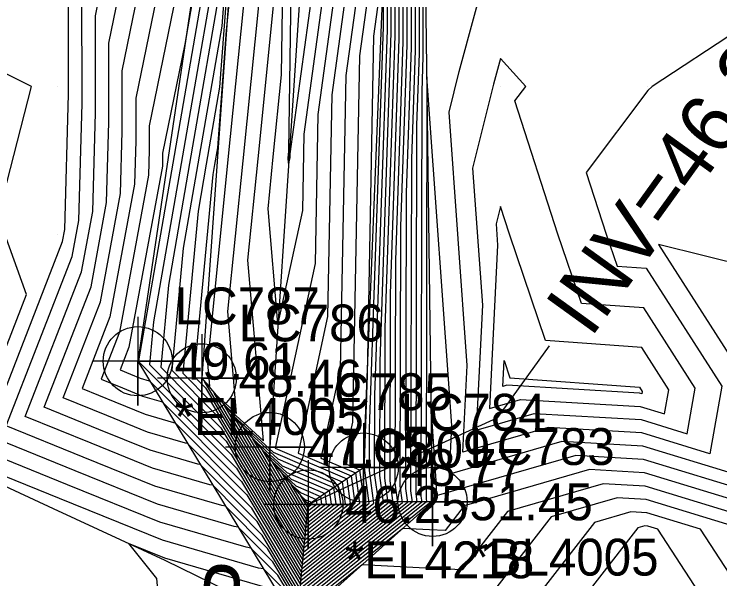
# Model space of a CAD drawing. Extents: x 2188792 to 2191981, y 386090 to 389710.
# Drawn here: x 2190417.17 to 2190465.03, y 388156.84 to 388195.13 of the extents above; entities that cross this region are included whole.
import ezdxf

# ---------------------------------------------------------------- set-up
doc = ezdxf.new("R2010")
doc.units = 0
for name, color, linetype in [('DTM Contours Major', 7, 'Continuous'), ('DTM Contours Minor', 7, 'Continuous'), ('Exist DTM Breakline', 7, 'Continuous'), ('Exist DTM Breakline Cogo Comment', 7, 'Continuous'), ('Exist DTM Breakline Cogo Elevation', 7, 'Continuous'), ('Exist DTM Breakline Cogo Number', 7, 'Continuous'), ('Exist DTM Breakline Cogo Point CELL', 7, 'Continuous'), ('Exist DTM Breakline Underwater', 7, 'Continuous'), ('Exist DTM Breakline Underwater Cogo Elevation', 7, 'Continuous'), ('Exist DTM Breakline Underwater Cogo Number', 7, 'Continuous'), ('Exist DTM Breakline Underwater Cogo Point CELL', 7, 'Continuous'), ('Exist DTM Drainline', 7, 'Continuous'), ('Exist DTM Drainline Cogo Elevation', 7, 'Continuous'), ('Exist DTM Drainline Cogo Number', 7, 'Continuous'), ('Exist DTM Drainline Cogo Point CELL', 7, 'Continuous'), ('Exist DTM QL2 LIDAR Elevation Point', 7, 'Continuous'), ('Exist Structure Minor Pipes RCP 18 Inch', 7, 'Continuous'), ('Exist Structure Minor Pipes RCP 18 Inch Cogo Comment', 7, 'Continuous'), ('Exist Structure Minor Pipes RCP 18 Inch Cogo Elevation', 7, 'Continuous'), ('Exist Structure Minor Pipes RCP 18 Inch Cogo Number', 7, 'Continuous'), ('Exist Structure Minor Pipes RCP 18 Inch Cogo Point CELL', 7, 'Continuous'), ('Exist Structure Minor Pipes RCP 18 Inch Invert', 7, 'Continuous'), ('Exist Structure Minor Pipes RCP 18 Inch Leader', 7, 'Continuous'), ('Exist Structure Minor Pipes RCP 18 Inch Text', 7, 'Continuous'), ('PH Exist DTM Breakline', 7, 'Continuous')]:
    doc.layers.add(name, color=color, linetype=linetype)

msp = doc.modelspace()

# ---------------------------------------------------------------- linework, layer by layer
at = {"layer": 'DTM Contours Major'}
for points in [[(2190431.395, 388168.666), (2190434.087, 388166.208), (2190433.027, 388178.445), (2190433.719, 388185.311), (2190434.815, 388196.174), (2190435.087, 388215.146), (2190435.246, 388216.523), (2190435.356, 388217.576), (2190436.84, 388230.507), (2190438.588, 388247.667)], [(2190441.161, 388246.992), (2190440.96, 388232.977), (2190440.345, 388216.787), (2190440.319, 388215.554), (2190440.007, 388204.649), (2190437.772, 388188.319), (2190437.576, 388178.23), (2190434.868, 388165.703), (2190439.724, 388163.623), (2190439.955, 388161.945), (2190436.882, 388159.476), (2190431.395, 388168.666)], [(2190443.192, 388162.014), (2190443.012, 388163.325), (2190443.046, 388178.449), (2190443.553, 388193.262), (2190443.537, 388205.695), (2190443.9, 388215.729), (2190444.232, 388229.052), (2190444.571, 388245.773)], [(2190435.633, 388244.176), (2190434.319, 388232.723), (2190433.33, 388222.111), (2190432.998, 388217.222), (2190432.832, 388215.284), (2190432.802, 388214.832), (2190431.25, 388194.315), (2190429.63, 388184.979), (2190428.637, 388179.261), (2190427.862, 388170.985), (2190430.844, 388167.989), (2190436.747, 388158.101), (2190441.574, 388161.98)], [(2190433.833, 388242.257), (2190432.102, 388216.811), (2190432.101, 388216.804), (2190432.067, 388216.31), (2190431.824, 388214.782), (2190431.836, 388214.663), (2190431.868, 388214.59), (2190426.328, 388187.56), (2190426.328, 388185.9), (2190426.281, 388184.21), (2190424.315, 388173.578), (2190423.067, 388170.375), (2190424.525, 388169.784), (2190425.884, 388169.234), (2190427.151, 388168.865), (2190427.218, 388168.855), (2190432.599, 388163.449), (2190436.612, 388156.727), (2190443.192, 388162.014)], [(2190441.574, 388161.98), (2190441.269, 388164.191), (2190441.276, 388167.005), (2190442.21, 388194.272), (2190442.209, 388195.315), (2190442.899, 388214.387), (2190442.934, 388215.59), (2190442.934, 388215.597), (2190442.96, 388216.295), (2190443.613, 388242.508)], [(2190444.869, 388213.584), (2190444.897, 388192.252), (2190444.816, 388189.892), (2190444.754, 388162.458), (2190444.811, 388162.049), (2190436.477, 388155.353), (2190434.354, 388158.909), (2190431.507, 388161.769), (2190431.267, 388161.806), (2190426.725, 388163.127), (2190421.855, 388165.1), (2190416.632, 388167.216), (2190421.104, 388178.692), (2190421.556, 388181.134), (2190421.777, 388189.079), (2190421.775, 388196.885)], [(2190466.293, 388194.077), (2190460.428, 388190.218), (2190460.151, 388189.953), (2190455.969, 388184.399), (2190457.317, 388180.217), (2190458.06, 388178.04), (2190460.024, 388177.897), (2190465.154, 388169.897), (2190464.345, 388165.33), (2190459.741, 388166.737), (2190453.381, 388167.107), (2190447.593, 388165.433), (2190447.892, 388171.314), (2190446.664, 388188.476), (2190447.356, 388191.248), (2190449.503, 388199.162)], [(2190435.968, 388163.603), (2190438.237, 388162.631), (2190438.337, 388161.91), (2190437.017, 388160.85), (2190434.662, 388164.796), (2190435.968, 388163.603)], [(2190466.617, 388160.215), (2190460.024, 388162.229), (2190458.06, 388162.343), (2190453.58, 388161.047), (2190448.719, 388154.785), (2190444.79, 388154.973), (2190438.025, 388155.331), (2190436.342, 388153.979), (2190436.109, 388154.369), (2190435.796, 388154.684), (2190435.383, 388154.747), (2190432.602, 388155.556), (2190432.895, 388152.331), (2190434.506, 388151.21), (2190434.916, 388138.707), (2190435.202, 388138.489), (2190434.959, 388136.235)]]:
    msp.add_lwpolyline(points, dxfattribs=at)
at = {"layer": 'DTM Contours Minor'}
for points in [[(2190430.742, 388169.44), (2190432.262, 388168.052), (2190431.663, 388174.961), (2190432.693, 388185.175), (2190434.323, 388201.335), (2190434.52, 388215.069), (2190434.712, 388216.732), (2190434.793, 388217.509), (2190436.599, 388233.24), (2190438.061, 388247.597)], [(2190439.963, 388247.722), (2190439.658, 388226.439), (2190439.309, 388217.263), (2190439.273, 388215.539), (2190439.091, 388209.178), (2190435.872, 388185.658), (2190435.867, 388185.408), (2190435.787, 388185.037), (2190435.754, 388185.413), (2190435.771, 388185.583), (2190435.798, 388185.852), (2190436.221, 388215.302)], [(2190435.113, 388247.154), (2190433.531, 388230.169), (2190432.639, 388217.058), (2190432.54, 388215.892), (2190432.465, 388214.784), (2190431.541, 388202.571), (2190428.494, 388185.013), (2190426.628, 388174.26), (2190426.358, 388171.385), (2190431.546, 388166.173), (2190436.693, 388157.552), (2190442.221, 388161.993)], [(2190440.562, 388247.357), (2190440.309, 388229.708), (2190439.827, 388217.025), (2190439.796, 388215.547), (2190439.549, 388206.914), (2190436.822, 388186.989), (2190436.721, 388181.819), (2190435.064, 388174.152), (2190434.39, 388181.929), (2190434.745, 388185.447), (2190435.307, 388191.013), (2190435.654, 388215.224)], [(2190435.251, 388245.678), (2190433.431, 388226.14), (2190432.818, 388217.14), (2190432.686, 388215.588), (2190432.633, 388214.808), (2190431.395, 388198.443), (2190429.062, 388184.996), (2190427.632, 388176.76), (2190427.11, 388171.185), (2190431.195, 388167.081), (2190436.72, 388157.827), (2190441.897, 388161.986)], [(2190442.868, 388162.007), (2190442.663, 388163.498), (2190442.692, 388176.16), (2190443.285, 388193.464), (2190443.271, 388203.619), (2190443.709, 388215.701), (2190444.108, 388231.743), (2190444.392, 388245.742)], [(2190440.616, 388164.219), (2190439.537, 388164.681), (2190440.139, 388167.465), (2190440.622, 388192.312), (2190441.381, 388197.856), (2190441.888, 388215.576), (2190441.898, 388216.073), (2190442.913, 388242.784)], [(2190441.25, 388161.973), (2190440.921, 388164.364), (2190440.922, 388164.716), (2190441.125, 388170.644), (2190441.572, 388193.643), (2190441.839, 388195.592), (2190442.411, 388215.583), (2190442.416, 388215.835), (2190443.407, 388241.912)], [(2190435.875, 388241.442), (2190433.387, 388219.768), (2190433.23, 388218.082), (2190433.177, 388217.305), (2190432.979, 388214.98), (2190432.97, 388214.856), (2190431.104, 388190.187), (2190430.198, 388184.962), (2190429.642, 388181.762), (2190428.614, 388170.785), (2190430.493, 388168.897), (2190436.774, 388158.376), (2190441.25, 388161.973)], [(2190441.897, 388161.986), (2190441.618, 388164.018), (2190441.63, 388169.294), (2190442.479, 388194.07), (2190442.474, 388197.391), (2190443.134, 388215.617), (2190443.737, 388239.817)], [(2190442.262, 388239.515), (2190441.38, 388216.311), (2190441.365, 388215.568), (2190440.923, 388200.121), (2190439.672, 388190.981), (2190439.284, 388171.053), (2190437.981, 388165.022), (2190440.319, 388164.021), (2190440.603, 388161.959), (2190436.828, 388158.926), (2190430.089, 388170.214)], [(2190436.116, 388238.708), (2190433.667, 388217.375), (2190433.644, 388217.151), (2190433.386, 388214.913), (2190433.34, 388211.657), (2190431.562, 388194.029), (2190430.959, 388186.059), (2190430.765, 388184.945), (2190430.647, 388184.262), (2190429.366, 388170.585), (2190430.142, 388169.805), (2190436.801, 388158.651), (2190440.926, 388161.966), (2190440.616, 388164.219)], [(2190433.732, 388238.228), (2190432.281, 388216.893), (2190432.247, 388216.5), (2190432.128, 388214.736), (2190431.832, 388210.827), (2190428.753, 388193.087), (2190427.238, 388185.695), (2190427.238, 388185.264), (2190427.226, 388184.826), (2190424.957, 388172.555), (2190424.354, 388171.007), (2190425.059, 388170.721), (2190425.715, 388170.455), (2190426.328, 388170.277), (2190426.36, 388170.272), (2190432.248, 388164.357), (2190436.639, 388157.002), (2190442.868, 388162.007)], [(2190442.221, 388161.993), (2190441.966, 388163.844), (2190441.984, 388171.583), (2190442.747, 388193.868), (2190442.74, 388199.467), (2190443.326, 388215.645), (2190443.861, 388237.125)], [(2190430.089, 388170.214), (2190430.436, 388169.897), (2190430.299, 388171.477), (2190431.667, 388185.039), (2190433.831, 388206.496), (2190433.953, 388214.991), (2190434.178, 388216.942), (2190434.23, 388217.442), (2190436.357, 388235.974)], [(2190441.611, 388236.246), (2190440.862, 388216.549), (2190440.842, 388215.561), (2190440.465, 388202.385), (2190438.722, 388189.65), (2190438.43, 388174.642), (2190436.425, 388165.363), (2190440.021, 388163.822), (2190440.279, 388161.952), (2190436.855, 388159.201), (2190430.742, 388169.44)], [(2190433.632, 388234.199), (2190432.46, 388216.975), (2190432.393, 388216.196), (2190432.296, 388214.76), (2190431.686, 388206.699), (2190427.926, 388185.03), (2190425.623, 388171.759), (2190425.606, 388171.585), (2190431.897, 388165.265), (2190436.666, 388157.277), (2190442.545, 388162)], [(2190442.545, 388162), (2190442.315, 388163.671), (2190442.338, 388173.871), (2190443.016, 388193.666), (2190443.006, 388201.543), (2190443.517, 388215.673), (2190443.984, 388234.434)], [(2190444.6, 388213.999), (2190444.628, 388192.454), (2190444.462, 388187.603), (2190444.406, 388162.631), (2190444.487, 388162.042), (2190436.504, 388155.628), (2190434.003, 388159.817), (2190430.649, 388163.186), (2190430.444, 388163.218), (2190426.557, 388164.349), (2190422.389, 388166.037), (2190417.919, 388167.848), (2190421.746, 388177.67), (2190422.501, 388181.749), (2190422.687, 388188.444), (2190422.685, 388195.02), (2190424.961, 388206.121)], [(2190430.141, 388212.473), (2190425.417, 388189.425), (2190425.418, 388186.536), (2190425.336, 388183.595), (2190423.673, 388174.601), (2190421.78, 388169.743), (2190423.991, 388168.847), (2190426.052, 388168.013), (2190427.975, 388167.453), (2190428.076, 388167.438), (2190432.95, 388162.541), (2190436.585, 388156.452), (2190443.516, 388162.021), (2190443.36, 388163.151), (2190443.4, 388180.737), (2190443.822, 388193.06), (2190443.803, 388207.771)], [(2190444.334, 388211.923), (2190444.359, 388192.656), (2190444.108, 388185.315), (2190444.057, 388162.805), (2190444.163, 388162.035), (2190436.531, 388155.903), (2190433.652, 388160.725), (2190429.792, 388164.604), (2190429.621, 388164.63), (2190426.389, 388165.57), (2190422.923, 388166.974), (2190419.206, 388168.479), (2190422.389, 388176.647), (2190423.446, 388182.364), (2190423.597, 388187.808), (2190423.596, 388193.155), (2190426.688, 388208.238)], [(2190444.069, 388209.847), (2190444.091, 388192.858), (2190443.754, 388183.026), (2190443.709, 388162.978), (2190443.84, 388162.028), (2190436.558, 388156.177), (2190433.301, 388161.633), (2190428.934, 388166.021), (2190428.798, 388166.042), (2190426.22, 388166.791), (2190423.457, 388167.911), (2190420.493, 388169.111), (2190423.031, 388175.624), (2190424.391, 388182.98), (2190424.507, 388187.172), (2190424.506, 388191.29), (2190428.414, 388210.355)], [(2190465.882, 388163.977), (2190459.797, 388165.835), (2190454.317, 388166.154), (2190446.69, 388163.948), (2190446.857, 388167.237), (2190445.167, 388190.873), (2190445.103, 388162.285), (2190445.134, 388162.056), (2190436.45, 388155.078), (2190434.705, 388158.001), (2190432.365, 388160.352), (2190432.091, 388160.395), (2190426.894, 388161.906), (2190421.321, 388164.163), (2190415.344, 388166.584), (2190420.462, 388179.715), (2190420.61, 388180.518), (2190420.866, 388189.715), (2190420.864, 388198.75), (2190421.507, 388201.886), (2190420.147, 388204.953), (2190417.112, 388203.254)], [(2190416.675, 388183.689), (2190418.351, 388190.218), (2190410.147, 388194.342)], [(2190455.638, 388175.52), (2190454.035, 388180.217), (2190451.126, 388189.242), (2190451.861, 388190.218), (2190450.15, 388192.118), (2190449.682, 388190.391), (2190448.261, 388184.694), (2190448.926, 388175.391), (2190448.496, 388166.917), (2190452.445, 388168.06), (2190459.684, 388167.639), (2190462.808, 388166.684), (2190463.357, 388169.783), (2190459.876, 388175.211), (2190455.638, 388175.52)], [(2190453.215, 388172.999), (2190450.753, 388180.217), (2190450.15, 388182.086), (2190449.857, 388180.911), (2190449.96, 388179.469), (2190449.399, 388168.402), (2190451.509, 388169.012), (2190459.627, 388168.54), (2190461.271, 388168.038), (2190461.56, 388169.668), (2190459.728, 388172.524), (2190453.215, 388172.999)], [(2190467.419, 388162.623), (2190459.854, 388164.934), (2190455.253, 388165.201), (2190445.787, 388162.463), (2190445.823, 388163.16), (2190445.465, 388168.163), (2190445.451, 388162.111), (2190445.458, 388162.063), (2190436.423, 388154.803), (2190435.056, 388157.093), (2190433.223, 388158.935), (2190432.914, 388158.983), (2190427.062, 388160.685), (2190420.788, 388163.226), (2190414.057, 388165.952), (2190418.021, 388176.122), (2190416.552, 388180.217)], [(2190470.152, 388177.205), (2190460.863, 388179.505), (2190466.951, 388170.012)], [(2190450.392, 388171.656), (2190450.793, 388170.478), (2190459.581, 388169.838), (2190459.762, 388169.554), (2190459.734, 388169.392), (2190459.571, 388169.442), (2190450.574, 388169.965), (2190450.302, 388169.886), (2190450.392, 388171.656)], [(2190434.744, 388165.431), (2190439.427, 388163.425), (2190439.631, 388161.938), (2190436.909, 388159.751), (2190432.049, 388167.892), (2190434.744, 388165.431)], [(2190435.05, 388164.974), (2190439.129, 388163.226), (2190439.308, 388161.931), (2190436.936, 388160.025), (2190432.702, 388167.118), (2190435.05, 388164.974)], [(2190435.356, 388164.517), (2190438.832, 388163.028), (2190438.984, 388161.924), (2190436.963, 388160.3), (2190433.355, 388166.344), (2190435.356, 388164.517)], [(2190435.662, 388164.06), (2190438.535, 388162.829), (2190438.66, 388161.917), (2190436.99, 388160.575), (2190434.008, 388165.57), (2190435.662, 388164.06)], [(2190468.956, 388161.269), (2190459.911, 388164.032), (2190456.189, 388164.249), (2190447.697, 388161.792), (2190446.395, 388160.115), (2190445.343, 388160.166), (2190443.531, 388160.261), (2190436.396, 388154.528), (2190435.407, 388156.185), (2190434.081, 388157.518), (2190433.737, 388157.571), (2190427.23, 388159.463), (2190420.254, 388162.289), (2190412.77, 388165.32)], [(2190436.274, 388163.146), (2190437.94, 388162.432), (2190438.013, 388161.903), (2190437.044, 388161.125), (2190435.315, 388164.022), (2190436.274, 388163.146)], [(2190469.511, 388160.215), (2190459.968, 388163.131), (2190457.125, 388163.296), (2190450.638, 388161.42), (2190447.557, 388157.45), (2190445.067, 388157.569), (2190440.778, 388157.796), (2190436.369, 388154.253), (2190435.758, 388155.277), (2190434.938, 388156.101), (2190434.56, 388156.159), (2190427.399, 388158.242), (2190424.919, 388159.246), (2190426.832, 388156.857), (2190427.516, 388149.319), (2190432.076, 388146.146), (2190432.267, 388140.312), (2190432.401, 388140.211), (2190431.653, 388133.277)], [(2190436.58, 388162.689), (2190437.643, 388162.234), (2190437.689, 388161.896), (2190437.071, 388161.4), (2190435.968, 388163.247), (2190436.58, 388162.689)], [(2190436.886, 388162.232), (2190437.345, 388162.035), (2190437.366, 388161.889), (2190437.098, 388161.675), (2190436.622, 388162.473), (2190436.886, 388162.232)], [(2190467.343, 388154.634), (2190463.723, 388160.215), (2190460.081, 388161.327), (2190458.996, 388161.39), (2190456.521, 388160.675), (2190449.881, 388152.12), (2190444.514, 388152.377), (2190438.568, 388152.691), (2190438.517, 388152.664), (2190438.719, 388141.118), (2190437.564, 388137.101)], [(2190466.078, 388152.122), (2190460.828, 388160.215), (2190460.138, 388160.426), (2190459.932, 388160.438), (2190459.463, 388160.302), (2190451.043, 388149.455), (2190444.432, 388149.771), (2190444.217, 388149.422), (2190440.213, 388135.495)]]:
    msp.add_lwpolyline(points, dxfattribs=at)
at = {"layer": 'Exist DTM Breakline'}
for points in [[(2190426.377, 388322.394), (2190429.184, 388284.248), (2190433.945, 388246.752), (2190431.969, 388214.714), (2190425.558, 388171.598)], [(2190445.545, 388162.065), (2190444.839, 388215.866), (2190445.105, 388247.045), (2190443.932, 388284.852), (2190437.7, 388320.812)], [(2190425.558, 388171.598), (2190436.326, 388153.809), (2190445.545, 388162.065)]]:
    msp.add_lwpolyline(points, dxfattribs=at)
at = {"layer": 'Exist DTM Breakline Cogo Point CELL'}
for points in [[(2190425.558, 388174.598), (2190425.558, 388168.598), (2190425.558, 388171.598), (2190428.558, 388171.598), (2190422.558, 388171.598)], [(2190445.545, 388165.065), (2190445.545, 388159.065), (2190445.545, 388162.065), (2190448.545, 388162.065), (2190442.545, 388162.065)]]:
    msp.add_lwpolyline(points, dxfattribs=at)
for centre in [(2190425.558, 388171.598), (2190445.545, 388162.065)]:
    msp.add_circle(centre, 2.344, dxfattribs=at)
at = {"layer": 'Exist DTM Breakline Underwater'}
for points in [[(2190431.294, 388322.375), (2190432.23, 388284.384), (2190435.363, 388247.24), (2190433.034, 388214.865), (2190429.895, 388170.444)], [(2190440.871, 388164.389), (2190442.948, 388215.59), (2190443.495, 388246.945), (2190440.443, 388283.996), (2190437.557, 388320.183)], [(2190429.895, 388170.444), (2190437.119, 388161.884), (2190440.871, 388164.389)]]:
    msp.add_lwpolyline(points, dxfattribs=at)
at = {"layer": 'Exist DTM Breakline Underwater Cogo Point CELL'}
for points in [[(2190429.895, 388173.444), (2190429.895, 388167.444), (2190429.895, 388170.444), (2190432.895, 388170.444), (2190426.895, 388170.444)], [(2190440.871, 388167.389), (2190440.871, 388161.389), (2190440.871, 388164.389), (2190443.871, 388164.389), (2190437.871, 388164.389)]]:
    msp.add_lwpolyline(points, dxfattribs=at)
for centre in [(2190429.895, 388170.444), (2190440.871, 388164.389)]:
    msp.add_circle(centre, 2.344, dxfattribs=at)
at = {"layer": 'Exist DTM Drainline'}
msp.add_lwpolyline([(2190433.703, 388321.902), (2190437.197, 388285.226), (2190439.792, 388247.826), (2190437.809, 388215.519), (2190434.509, 388165.782)], dxfattribs=at)
at = {"layer": 'Exist DTM Drainline Cogo Point CELL'}
msp.add_lwpolyline([(2190434.509, 388168.782), (2190434.509, 388162.782), (2190434.509, 388165.782), (2190437.509, 388165.782), (2190431.509, 388165.782)], dxfattribs=at)
msp.add_circle((2190434.509, 388165.782), 2.344, dxfattribs=at)
at = {"layer": 'Exist DTM QL2 LIDAR Elevation Point'}
for p, q in [((2190420.147, 388190.218), (2190420.147, 388190.218)), ((2190450.15, 388190.218), (2190450.15, 388190.218)), ((2190460.151, 388190.218), (2190460.151, 388190.218)), ((2190420.147, 388180.217), (2190420.147, 388180.217)), ((2190450.15, 388180.217), (2190450.15, 388180.217)), ((2190460.151, 388180.217), (2190460.151, 388180.217)), ((2190450.435, 388170.106), (2190450.435, 388170.106)), ((2190459.564, 388169.541), (2190459.564, 388169.541)), ((2190460.151, 388160.215), (2190460.151, 388160.215))]:
    msp.add_line(p, q, dxfattribs=at)
at = {"layer": 'Exist Structure Minor Pipes RCP 18 Inch'}
msp.add_line((2190434.164, 388130.883), (2190437.119, 388161.884), dxfattribs=at)
at = {"layer": 'Exist Structure Minor Pipes RCP 18 Inch Cogo Point CELL'}
msp.add_lwpolyline([(2190437.119, 388164.884), (2190437.119, 388158.884), (2190437.119, 388161.884), (2190440.119, 388161.884), (2190434.119, 388161.884)], dxfattribs=at)
msp.add_circle((2190437.119, 388161.884), 2.344, dxfattribs=at)
at = {"layer": 'Exist Structure Minor Pipes RCP 18 Inch Leader'}
msp.add_lwpolyline([(2190437.119, 388161.884), (2190449.966, 388167.785), (2190453.475, 388172.651)], dxfattribs=at)
at = {"layer": 'PH Exist DTM Breakline'}
msp.add_lwpolyline([(2190468.499, 388136.648), (2190460.579, 388141.197), (2190452.66, 388145.747), (2190444.247, 388149.862), (2190435.833, 388153.976), (2190427.419, 388158.091), (2190419.854, 388161.587), (2190412.288, 388165.084), (2190405.31, 388168.88), (2190398.333, 388172.676), (2190391.356, 388176.472), (2190384.379, 388180.268), (2190378.017, 388183.381), (2190371.655, 388186.494), (2190365.293, 388189.607)], dxfattribs=at)

# ---------------------------------------------------------------- texts
at = {"layer": 'Exist DTM Breakline Cogo Comment'}
for s, p in [('*EL4005', (2190428.058, 388166.598)), ('*BL4005', (2190448.045, 388157.065))]:
    msp.add_text(s, height=2.5, dxfattribs=at).set_placement(p)
at = {"layer": 'Exist DTM Breakline Cogo Elevation'}
for s, p in [('49.61', (2190428.058, 388170.348)), ('51.45', (2190448.045, 388160.815))]:
    msp.add_text(s, height=2.5, dxfattribs=at).set_placement(p)
at = {"layer": 'Exist DTM Breakline Cogo Number'}
for s, p in [('LC787', (2190428.058, 388174.098)), ('LC783', (2190448.045, 388164.565))]:
    msp.add_text(s, height=2.5, dxfattribs=at).set_placement(p)
at = {"layer": 'Exist DTM Breakline Underwater Cogo Elevation'}
for s, p in [('48.46', (2190432.395, 388169.194)), ('48.77', (2190443.371, 388163.139))]:
    msp.add_text(s, height=2.5, dxfattribs=at).set_placement(p)
at = {"layer": 'Exist DTM Breakline Underwater Cogo Number'}
for s, p in [('LC786', (2190432.395, 388172.944)), ('LC784', (2190443.371, 388166.889))]:
    msp.add_text(s, height=2.5, dxfattribs=at).set_placement(p)
at = {"layer": 'Exist DTM Drainline Cogo Elevation'}
msp.add_text('47.95', height=2.5, dxfattribs=at).set_placement((2190437.009, 388164.532))
at = {"layer": 'Exist DTM Drainline Cogo Number'}
msp.add_text('LC785', height=2.5, dxfattribs=at).set_placement((2190437.009, 388168.282))
at = {"layer": 'Exist Structure Minor Pipes RCP 18 Inch Cogo Comment'}
msp.add_text('*EL4218', height=2.5, dxfattribs=at).set_placement((2190439.619, 388156.884))
at = {"layer": 'Exist Structure Minor Pipes RCP 18 Inch Cogo Elevation'}
msp.add_text('46.25', height=2.5, dxfattribs=at).set_placement((2190439.619, 388160.634))
at = {"layer": 'Exist Structure Minor Pipes RCP 18 Inch Cogo Number'}
msp.add_text('LC809', height=2.5, dxfattribs=at).set_placement((2190439.619, 388164.384))
at = {"layer": 'Exist Structure Minor Pipes RCP 18 Inch Invert'}
msp.add_text("INV=46.25'", height=4, rotation=54.2018, dxfattribs=at).set_placement((2190456.267, 388173.103))
at = {"layer": 'Exist Structure Minor Pipes RCP 18 Inch Text'}
msp.add_text('18" RCP', height=4, rotation=84.5551, dxfattribs=at).set_placement((2190432.225, 388137.291))

doc.saveas('drawing.dxf')
